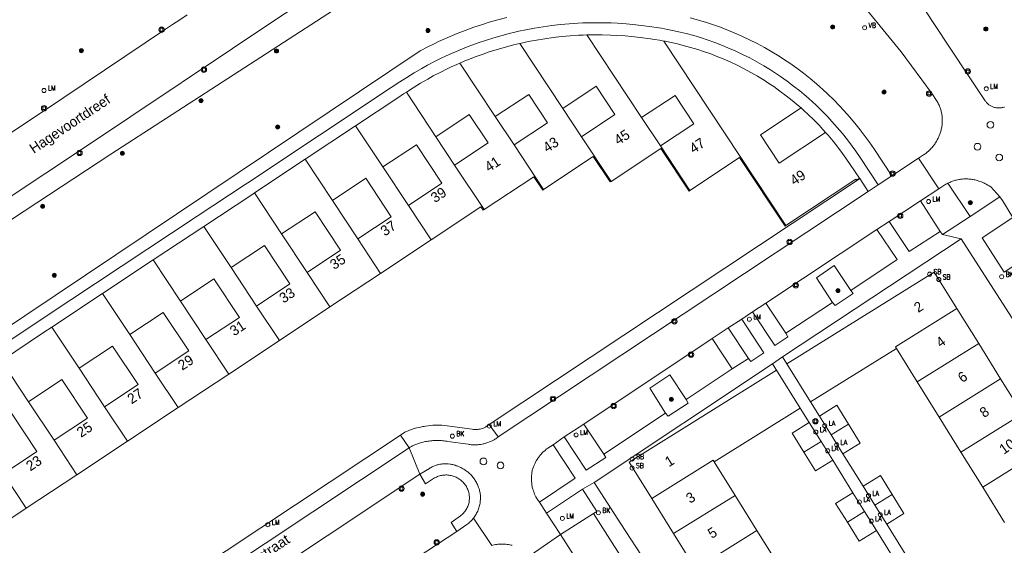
# Model space of a CAD drawing. Header units: metres. Extents: x 138165 to 154469, y 480134 to 494189.
# Tile 630 of 656: x 146965 to 147086, y 487178 to 487243. Entities that reach past the tile are written whole.
import ezdxf

# ---------------------------------------------------------------- set-up
doc = ezdxf.new("R2010")
doc.units = ezdxf.units.M
doc.header["$LTSCALE"] = 0.001
doc.header["$MEASUREMENT"] = 0
for name, color, linetype, lineweight in [('Level 5', 7, 'Continuous', 0), ('TOP-L-topo objecten punt', 7, 'Continuous', 0), ('TOP-L-topo objecten vlak', 7, 'Continuous', 0), ('TOP-T-topo huisnummering naamgeving', 7, 'Continuous', 0)]:
    doc.layers.add(name, color=color, linetype=linetype, lineweight=lineweight)
doc.styles.add('Style-Arial', font='arial.ttf')
doc.styles.add('Style-INTL_ISO', font='INTL_ISO.shx')
doc.styles.add('Style-STANDARD', font='STANDARD.shx')

# ---------------------------------------------------------------- blocks, each defined once
blk = doc.blocks.new('24')
at = {"layer": 'TOP-L-topo objecten punt', "color": 7, "linetype": 'Continuous', "lineweight": 0}
for radius in [0.025, 0.0182, 0.0115, 0.005]:
    blk.add_circle((0, 0), radius, dxfattribs=at)
blk = doc.blocks.new('40')
at = {"layer": 'TOP-L-topo objecten punt', "color": 7, "linetype": 'Continuous', "lineweight": 0}
blk.add_circle((0, 0), 0.025, dxfattribs=at)
at = {"layer": 'TOP-L-topo objecten punt', "color": 7, "linetype": 'Continuous', "lineweight": 0, "style": 'Style-STANDARD'}
blk.add_text('LA', height=0.06, dxfattribs=at).set_placement((0.048, 0))
blk = doc.blocks.new('39')
at = {"layer": 'TOP-L-topo objecten punt', "color": 7, "linetype": 'Continuous', "lineweight": 0}
for p, q in [((0.0175, 0.0175), (-0.0175, 0.0175)), ((-0.0175, 0.0175), (-0.0175, -0.0175)), ((0.0175, 0.0175), (0.0175, -0.0175)), ((0.0175, -0.0175), (-0.0175, -0.0175))]:
    blk.add_line(p, q, dxfattribs=at)
blk.add_circle((0, 0), 0.0332, dxfattribs=at)
blk = doc.blocks.new('*U13')
at = {"layer": 'Level 5', "color": 7, "linetype": 'Continuous', "lineweight": 0}
blk.add_circle((0, 0), 0.0415, dxfattribs=at)
blk = doc.blocks.new('150')
at = {"layer": 'Level 5', "color": 7, "linetype": 'Continuous', "lineweight": 0}
blk.add_blockref('*U13', (0, 0), dxfattribs=at)
blk = doc.blocks.new('72')
at = {"layer": 'TOP-L-topo objecten punt', "color": 7, "linetype": 'Continuous', "lineweight": 0}
blk.add_circle((0, 0), 0.025, dxfattribs=at)
at = {"layer": 'TOP-L-topo objecten punt', "color": 7, "linetype": 'Continuous', "lineweight": 0, "style": 'Style-STANDARD'}
blk.add_text('BK', height=0.06, dxfattribs=at).set_placement((0.0483, 0))
blk = doc.blocks.new('16')
at = {"layer": 'TOP-L-topo objecten punt', "color": 7, "linetype": 'Continuous', "lineweight": 0}
blk.add_circle((0, 0), 0.025, dxfattribs=at)
at = {"layer": 'TOP-L-topo objecten punt', "color": 7, "linetype": 'Continuous', "lineweight": 0, "style": 'Style-STANDARD'}
blk.add_text('LM', height=0.06, dxfattribs=at).set_placement((0.0483, 0))
blk = doc.blocks.new('175')
at = {"layer": 'TOP-L-topo objecten punt', "color": 7, "linetype": 'Continuous', "lineweight": 0}
blk.add_circle((0, 0), 0.025, dxfattribs=at)
at = {"layer": 'TOP-L-topo objecten punt', "color": 7, "linetype": 'Continuous', "lineweight": 0, "style": 'Style-STANDARD'}
blk.add_text('SB', height=0.06, dxfattribs=at).set_placement((0.0483, 0))
blk = doc.blocks.new('14')
at = {"layer": 'TOP-L-topo objecten punt', "color": 7, "linetype": 'Continuous', "lineweight": 0}
blk.add_circle((0, 0), 0.025, dxfattribs=at)
at = {"layer": 'TOP-L-topo objecten punt', "color": 7, "linetype": 'Continuous', "lineweight": 0, "style": 'Style-STANDARD'}
blk.add_text('VB', height=0.06, dxfattribs=at).set_placement((0.0483, 0))

msp = doc.modelspace()

# ---------------------------------------------------------------- linework, layer by layer
at = {"layer": 'TOP-L-topo objecten vlak', "flags": 128}
for points in [[(147016.63, 487255.15), (147000.79, 487245.42), (146997.24, 487243.19), (146972.24, 487226.49), (146959.36, 487217.94), (146944.46, 487208.1), (146930.97, 487199.28), (146919.35, 487191.76), (146901.33, 487180.36), (146888.5, 487172.27), (146881.4, 487167.83), (146870.95, 487161.31), (146870.98, 487161.25)], [(146928.46, 487194.75), (146975.99, 487225.96), (147017.25, 487252.69)], [(147086.36, 487231.8), (147086.28, 487231.77), (147086.18, 487231.74), (147086.08, 487231.72), (147086, 487231.7), (147085.91, 487231.69), (147085.81, 487231.68), (147085.71, 487231.68), (147085.61, 487231.68), (147085.52, 487231.68), (147085.42, 487231.69), (147085.33, 487231.71), (147085.23, 487231.72), (147085.13, 487231.75), (147085.04, 487231.77), (147084.95, 487231.81), (147084.85, 487231.85), (147084.76, 487231.89), (147084.68, 487231.93), (147084.61, 487231.97), (147084.52, 487232.03), (147084.45, 487232.08), (147084.37, 487232.15), (147084.3, 487232.2), (147084.23, 487232.28), (147084.16, 487232.35), (147084.1, 487232.42), (147084.04, 487232.5), (147083.98, 487232.57), (147081.83, 487235.76), (147077.65, 487242.09), (147072.77, 487249.61)], [(147067.48, 487246.15), (147073.61, 487238.61), (147077.44, 487233.42), (147077.99, 487232.62), (147078.06, 487232.5), (147078.12, 487232.4), (147078.18, 487232.28), (147078.24, 487232.16), (147078.3, 487232.03), (147078.34, 487231.92), (147078.39, 487231.8), (147078.43, 487231.69), (147078.47, 487231.56), (147078.51, 487231.45), (147078.54, 487231.33), (147078.57, 487231.2), (147078.6, 487231.09), (147078.62, 487230.95), (147078.64, 487230.84), (147078.66, 487230.7), (147078.67, 487230.58), (147078.68, 487230.45), (147078.69, 487230.33), (147078.69, 487230.19), (147078.69, 487230.06), (147078.69, 487229.94), (147078.67, 487229.69), (147078.66, 487229.55), (147078.64, 487229.43), (147078.62, 487229.3), (147078.6, 487229.18), (147078.57, 487229.07), (147078.54, 487228.94), (147078.5, 487228.81), (147078.43, 487228.57), (147078.39, 487228.46), (147078.36, 487228.36), (147078.32, 487228.25), (147078.27, 487228.14), (147078.18, 487227.94), (147078.08, 487227.74), (147077.96, 487227.53), (147077.83, 487227.33), (147077.76, 487227.23), (147077.7, 487227.14), (147077.63, 487227.05), (147077.57, 487226.97), (147077.42, 487226.78), (147077.33, 487226.7), (147077.25, 487226.61), (147077.17, 487226.52), (147077.01, 487226.37), (147076.84, 487226.23), (147076.74, 487226.15), (147076.65, 487226.08), (147076.57, 487226.02), (147076.47, 487225.95), (147076.37, 487225.88), (147075.75, 487225.49)], [(146985.41, 487243.16), (146984.52, 487242.57), (146983.63, 487241.98), (146982.74, 487241.4), (146967.67, 487231.28), (146955.63, 487223.29)], [(147024.9, 487242.85), (147023.81, 487242.57), (147022.72, 487242.26), (147021.64, 487241.92), (147020.82, 487241.64), (147019.78, 487241.26), (147018.78, 487240.87), (147017.92, 487240.51), (147017.32, 487240.26), (147016.49, 487239.88), (147015.92, 487239.6), (147015.17, 487239.23), (147014.22, 487238.73), (146916.52, 487173.33)], [(146924.14, 487176.89), (146966.87, 487205.2), (146967.9, 487205.89), (146986.66, 487218.31), (146992.58, 487222.24), (146992.91, 487222.45), (147010.63, 487234.2), (147011.68, 487234.89), (147012.55, 487235.45), (147013.47, 487236.02), (147014.41, 487236.56), (147015.12, 487236.95), (147016.07, 487237.45), (147016.8, 487237.81), (147017.34, 487238.06), (147018.14, 487238.43), (147018.7, 487238.67), (147019.53, 487239.02), (147020.48, 487239.39), (147021.49, 487239.75), (147022.26, 487240.02), (147023.3, 487240.34), (147024.34, 487240.64), (147025.38, 487240.91), (147025.75, 487241), (147026.38, 487241.15), (147027.25, 487241.34), (147028.32, 487241.54), (147029.38, 487241.71), (147030.45, 487241.86), (147031.53, 487241.99), (147032.6, 487242.08), (147033.68, 487242.15), (147034.28, 487242.18), (147035.15, 487242.21), (147035.62, 487242.21), (147036.7, 487242.21), (147037.78, 487242.18), (147038.59, 487242.14), (147039.67, 487242.06), (147040.48, 487241.99), (147041.55, 487241.87), (147042.84, 487241.69), (147043.35, 487241.62), (147044.01, 487241.52), (147044.76, 487241.38), (147045.37, 487241.26), (147046.33, 487241.05), (147047.06, 487240.87), (147048.01, 487240.61), (147048.96, 487240.32), (147049.67, 487240.09), (147050.6, 487239.76), (147051.53, 487239.41), (147052.22, 487239.12), (147053.12, 487238.72), (147054.02, 487238.3), (147054.91, 487237.85), (147055.78, 487237.38), (147056.64, 487236.89), (147057.48, 487236.38), (147058.11, 487235.97), (147058.73, 487235.56), (147059.54, 487234.98), (147060.33, 487234.39), (147061.11, 487233.78), (147061.87, 487233.14), (147062.25, 487232.8), (147062.61, 487232.49), (147063.16, 487231.98), (147063.87, 487231.29), (147064.56, 487230.58), (147065.07, 487230.03), (147065.73, 487229.29), (147066.36, 487228.54), (147066.98, 487227.76), (147067.58, 487226.97), (147068.01, 487226.36), (147068.56, 487225.56), (147070.78, 487222.21)], [(147072.45, 487223.31), (147070.22, 487226.67), (147069.65, 487227.51), (147069.19, 487228.16), (147068.56, 487228.99), (147067.91, 487229.8), (147067.24, 487230.6), (147066.55, 487231.38), (147066.01, 487231.96), (147065.28, 487232.7), (147064.53, 487233.43), (147063.95, 487233.97), (147063.57, 487234.3), (147063.17, 487234.66), (147062.37, 487235.33), (147061.55, 487235.98), (147060.71, 487236.6), (147059.86, 487237.2), (147059.21, 487237.64), (147058.55, 487238.07), (147057.66, 487238.61), (147056.75, 487239.13), (147055.83, 487239.63), (147054.9, 487240.1), (147053.95, 487240.54), (147053, 487240.96), (147052.27, 487241.26), (147051.3, 487241.64), (147050.31, 487241.98), (147049.56, 487242.23), (147048.57, 487242.53), (147047.56, 487242.8)], [(147034.81, 487240.7), (147034.33, 487240.68), (147033.76, 487240.66), (147032.72, 487240.59), (147031.68, 487240.49), (147030.64, 487240.38), (147029.61, 487240.23), (147028.58, 487240.06), (147027.55, 487239.87), (147026.71, 487239.68), (147026.51, 487239.64)], [(147044.3, 487239.94), (147043.76, 487240.04), (147043.13, 487240.14), (147042.64, 487240.2), (147041.36, 487240.38), (147040.32, 487240.5), (147039.54, 487240.57), (147038.5, 487240.64), (147037.72, 487240.68), (147036.68, 487240.71), (147035.63, 487240.71), (147035.18, 487240.71), (147034.81, 487240.7)], [(147041.56, 487230.5), (147034.81, 487240.7)], [(147026.51, 487239.64), (147026.09, 487239.54), (147025.75, 487239.46), (147024.74, 487239.2), (147023.73, 487238.91), (147022.73, 487238.59), (147021.98, 487238.34), (147021.01, 487237.99), (147020.09, 487237.62), (147019.95, 487237.57), (147019.29, 487237.29), (147019.12, 487237.22)], [(147026.51, 487239.64), (147031.82, 487231.62)], [(147044.3, 487239.94), (147059.38, 487217.18)], [(147061.26, 487231.68), (147060.89, 487232), (147060.16, 487232.61), (147059.42, 487233.2), (147058.65, 487233.77), (147057.88, 487234.32), (147057.29, 487234.72), (147056.69, 487235.1), (147055.87, 487235.6), (147055.05, 487236.07), (147054.21, 487236.52), (147053.36, 487236.95), (147052.5, 487237.36), (147051.63, 487237.74), (147050.97, 487238.01), (147050.09, 487238.35), (147049.19, 487238.67), (147048.51, 487238.89), (147047.6, 487239.16), (147046.68, 487239.41), (147045.99, 487239.59), (147045.06, 487239.79), (147044.48, 487239.91), (147044.3, 487239.94)], [(147019.12, 487237.22), (147018.74, 487237.06), (147017.97, 487236.7), (147017.45, 487236.46), (147016.75, 487236.11), (147015.83, 487235.63), (147015.15, 487235.25), (147014.24, 487234.73), (147013.35, 487234.18), (147012.5, 487233.63)], [(147023.48, 487230.62), (147019.12, 487237.22)], [(147012.5, 487233.63), (147012.16, 487233.41), (147011.46, 487232.95), (147006.24, 487229.49)], [(147016.14, 487228.13), (147012.5, 487233.63)], [(147023.48, 487230.62), (147027.61, 487233.36), (147029.93, 487229.86), (147025.8, 487227.12)], [(147031.82, 487231.62), (147035.95, 487234.36), (147038.27, 487230.86), (147034.14, 487228.12)], [(147041.56, 487230.5), (147045.69, 487233.24), (147048.01, 487229.74), (147043.88, 487227)], [(147016.14, 487228.13), (147020.27, 487230.87), (147022.59, 487227.36), (147018.46, 487224.63)], [(147034.14, 487228.12), (147031.82, 487231.62)], [(147064.29, 487228.65), (147058.55, 487224.85), (147056.23, 487228.35), (147061.26, 487231.68)], [(147064.29, 487228.65), (147063.96, 487229.02), (147063.47, 487229.55), (147062.81, 487230.23), (147062.13, 487230.89), (147061.6, 487231.37), (147061.26, 487231.68)], [(147025.8, 487227.12), (147023.48, 487230.62)], [(147043.88, 487227), (147041.56, 487230.5)], [(147006.24, 487229.49), (146999.99, 487225.35)], [(147009.61, 487224.41), (147006.24, 487229.49)], [(147068.45, 487223.01), (147067.32, 487224.72), (147066.78, 487225.5), (147066.37, 487226.08), (147065.8, 487226.84), (147065.2, 487227.59), (147064.59, 487228.31), (147064.29, 487228.65)], [(147009.61, 487224.41), (147013.74, 487227.15), (147016.89, 487222.4), (147012.76, 487219.66)], [(147018.46, 487224.63), (147016.14, 487228.13)], [(147034.14, 487228.12), (147037.79, 487222.62)], [(147029.45, 487221.62), (147025.8, 487227.12)], [(147037.79, 487222.62), (147043.93, 487226.69), (147047.42, 487221.43), (147047.52, 487221.5)], [(147047.52, 487221.5), (147043.88, 487227)], [(146999.99, 487225.35), (146993.74, 487221.2)], [(146999.99, 487225.35), (147003.36, 487220.27)], [(147029.45, 487221.62), (147035.59, 487225.69), (147037.68, 487222.55), (147037.79, 487222.62)], [(147047.52, 487221.5), (147053.66, 487225.57), (147059.27, 487217.11), (147059.38, 487217.18)], [(147075.75, 487225.49), (147072.45, 487223.31)], [(147078.26, 487221.69), (147075.75, 487225.49)], [(147012.76, 487219.66), (147009.61, 487224.41)], [(147022.11, 487219.13), (147018.46, 487224.63)], [(147003.36, 487220.27), (147007.48, 487223.01), (147010.63, 487218.26), (147006.5, 487215.52)], [(147022.11, 487219.13), (147028.25, 487223.2), (147029.34, 487221.55), (147029.45, 487221.62)], [(147068.49, 487222.95), (147022.71, 487192.6)], [(147059.38, 487217.18), (147068.01, 487222.9), (147068.09, 487222.78), (147068.45, 487223.01)], [(147068.49, 487222.95), (147068.45, 487223.01)], [(147069.55, 487221.39), (147068.51, 487222.96), (147068.49, 487222.95)], [(147072.45, 487223.31), (147070.78, 487222.21)], [(147078.26, 487221.69), (147079.15, 487222.27), (147079.25, 487222.32), (147079.4, 487222.4)], [(147079.4, 487222.4), (147079.5, 487222.45), (147079.61, 487222.5), (147079.74, 487222.56), (147079.85, 487222.6), (147079.96, 487222.64), (147080.09, 487222.68), (147080.22, 487222.73), (147080.34, 487222.76), (147080.45, 487222.79), (147080.59, 487222.82), (147080.72, 487222.85), (147080.84, 487222.87), (147080.96, 487222.88), (147081.09, 487222.9), (147081.21, 487222.91), (147081.35, 487222.92), (147081.47, 487222.93), (147081.61, 487222.93), (147081.73, 487222.93), (147081.86, 487222.92), (147081.98, 487222.91), (147082.12, 487222.9), (147082.26, 487222.89), (147082.38, 487222.87), (147082.51, 487222.84), (147082.63, 487222.82), (147082.75, 487222.8), (147082.88, 487222.76), (147083.01, 487222.72), (147083.34, 487222.62), (147083.53, 487222.55), (147083.72, 487222.47), (147083.82, 487222.43), (147083.93, 487222.37), (147084.13, 487222.27), (147084.31, 487222.16), (147084.49, 487222.06), (147084.67, 487221.93), (147085.82, 487220.73)], [(147079.4, 487222.4), (147082.14, 487218.3)], [(146993.74, 487221.2), (146993.4, 487220.98), (146987.49, 487217.06)], [(146997.1, 487216.13), (146993.74, 487221.2)], [(147069.55, 487221.39), (147023.86, 487191.07)], [(147070.78, 487222.21), (147069.55, 487221.39)], [(147076.02, 487220.22), (147078.26, 487221.69)], [(147006.5, 487215.52), (147003.36, 487220.27)], [(147072.13, 487217.65), (147076.02, 487220.22)], [(147078.44, 487216.45), (147076.02, 487220.22)], [(147085.82, 487220.73), (147082.14, 487218.3)], [(147087.42, 487218.15), (147086.12, 487220.24), (147085.82, 487220.73)], [(146997.1, 487216.13), (147001.23, 487218.86), (147004.38, 487214.11), (147000.25, 487211.38)], [(147015.57, 487215.41), (147012.76, 487219.66)], [(147015.57, 487215.41), (147021.72, 487219.48), (147022, 487219.05), (147022.11, 487219.13)], [(147070.63, 487216.69), (147072.13, 487217.65)], [(147078.44, 487216.45), (147074.62, 487213.97), (147072.13, 487217.65)], [(147082.14, 487218.3), (147078.74, 487216.06)], [(147090.14, 487213.93), (147086.35, 487211.43), (147083.64, 487215.67), (147087.42, 487218.15)], [(146987.49, 487217.06), (146981.23, 487212.92)], [(146987.49, 487217.06), (146990.85, 487211.99)], [(147056.9, 487207.6), (147070.63, 487216.69)], [(147070.63, 487216.69), (147073.12, 487212.96), (147067.41, 487209.17)], [(147078.74, 487216.06), (147078.44, 487216.45)], [(147000.25, 487211.38), (146997.1, 487216.13)], [(147006.5, 487215.52), (147009.32, 487211.27)], [(147009.32, 487211.27), (147015.57, 487215.41)], [(147058.96, 487200.95), (147081.04, 487215.53)], [(147078.74, 487216.06), (147081.04, 487215.53)], [(147081.04, 487215.53), (147090.21, 487201.25), (147098.27, 487188.59), (147099.6, 487186.49), (147100.92, 487184.38), (147102.24, 487182.27), (147103.82, 487179.73), (147105.4, 487177.16), (147106.97, 487174.59), (147108.37, 487172.31), (147109.76, 487170.02), (147111.32, 487167.44), (147112.87, 487164.86), (147114.42, 487162.27), (147116.92, 487158.12), (147119.41, 487153.97), (147121.9, 487149.82), (147124.24, 487145.91)], [(146990.85, 487211.99), (146994.98, 487214.72), (146998.13, 487209.97), (146994, 487207.23)], [(146981.23, 487212.92), (146974.98, 487208.78)], [(146981.23, 487212.92), (146984.6, 487207.84)], [(146994, 487207.23), (146990.85, 487211.99)], [(147003.07, 487207.12), (147000.25, 487211.38)], [(147080.51, 487206.92), (147077.71, 487211.42), (147059.49, 487200.1)], [(147065.14, 487207.66), (147063.15, 487210.71), (147065.36, 487212.22), (147067.41, 487209.17)], [(146984.6, 487207.84), (146988.73, 487210.58), (146991.88, 487205.83), (146987.75, 487203.09)], [(147003.07, 487207.12), (147009.32, 487211.27)], [(147067.41, 487209.17), (147067.67, 487208.79), (147065.45, 487207.29), (147065.14, 487207.66)], [(146974.98, 487208.78), (146968.73, 487204.64)], [(146978.35, 487203.7), (146974.98, 487208.78)], [(146987.75, 487203.09), (146984.6, 487207.84)], [(146994, 487207.23), (146996.82, 487202.98)], [(146996.82, 487202.98), (147003.07, 487207.12)], [(147053.93, 487205.6), (147055.25, 487206.51)], [(147055.25, 487206.51), (147056.9, 487207.6)], [(147059.38, 487203.88), (147059.61, 487203.44), (147058.01, 487202.37), (147055.25, 487206.51)], [(147056.9, 487207.6), (147059.38, 487203.88)], [(147065.14, 487207.66), (147059.38, 487203.88)], [(147073.02, 487202.01), (147072.91, 487202.19), (147080.51, 487206.92)], [(147083.2, 487202.59), (147080.51, 487206.92)], [(146978.35, 487203.7), (146982.48, 487206.44), (146985.62, 487201.69), (146981.49, 487198.95)], [(147052.26, 487204.53), (147053.93, 487205.6)], [(147053.93, 487205.6), (147056.66, 487201.47), (147055.03, 487200.39), (147054.77, 487200.77)], [(146968.73, 487204.64), (146967.7, 487203.95), (146962.48, 487200.49)], [(146968.73, 487204.64), (146972.09, 487199.56)], [(147050.28, 487203.24), (147052.26, 487204.53)], [(147054.77, 487200.77), (147052.26, 487204.53)], [(146981.49, 487198.95), (146978.35, 487203.7)], [(146987.75, 487203.09), (146990.56, 487198.84)], [(146990.56, 487198.84), (146996.82, 487202.98)], [(147034.42, 487192.67), (147050.28, 487203.24)], [(147050.28, 487203.24), (147052.73, 487199.48)], [(146972.09, 487199.56), (146976.22, 487202.29), (146979.37, 487197.54), (146975.24, 487194.81)], [(147062.41, 487195.41), (147073.02, 487202.01)], [(147073.02, 487202.01), (147075.61, 487197.86)], [(147075.61, 487197.86), (147083.2, 487202.59)], [(147085.9, 487198.25), (147083.2, 487202.59)], [(146962.48, 487200.49), (146965.84, 487195.42)], [(147052.73, 487199.48), (147054.77, 487200.77)], [(147057.71, 487200.12), (147058.96, 487200.95)], [(147059.49, 487200.1), (147058.96, 487200.95)], [(146975.24, 487194.81), (146972.09, 487199.56)], [(147035.71, 487185.47), (147057.71, 487200.12)], [(147058.22, 487199.3), (147040.01, 487187.97), (147042.81, 487183.47)], [(147052.73, 487199.48), (147047.05, 487195.68)], [(147057.71, 487200.12), (147058.22, 487199.3)], [(147058.22, 487199.3), (147061.14, 487194.62)], [(147062.41, 487195.41), (147059.49, 487200.1)], [(146965.84, 487195.42), (146969.97, 487198.15), (146973.12, 487193.4), (146968.99, 487190.66)], [(146984.31, 487194.7), (146981.49, 487198.95)], [(146984.31, 487194.7), (146990.56, 487198.84)], [(147044.52, 487194.02), (147042.57, 487197.09), (147045.06, 487198.75), (147047.05, 487195.68)], [(147085.9, 487198.25), (147078.3, 487193.53)], [(147088.59, 487193.92), (147085.9, 487198.25)], [(147075.61, 487197.86), (147078.3, 487193.53)], [(147047.05, 487195.68), (147047.31, 487195.26), (147044.83, 487193.62), (147044.52, 487194.02)], [(146968.99, 487190.66), (146965.84, 487195.42)], [(146975.24, 487194.81), (146978.06, 487190.56)], [(146978.06, 487190.56), (146984.31, 487194.7)], [(147050.52, 487188.02), (147061.14, 487194.62)], [(147061.14, 487194.62), (147062.27, 487192.87)], [(147063.53, 487193.66), (147062.41, 487195.41)], [(147067.11, 487192.64), (147065.65, 487194.98), (147063.53, 487193.66)], [(146959.59, 487191.27), (146963.72, 487194.01), (146966.87, 487189.26), (146962.74, 487186.52)], [(147044.52, 487194.02), (147036.88, 487188.94)], [(147064.98, 487191.32), (147063.53, 487193.66)], [(147078.3, 487193.53), (147080.99, 487189.2)], [(147080.99, 487189.2), (147088.59, 487193.92)], [(147022.71, 487192.6), (147022.61, 487192.52), (147022.49, 487192.44), (147022.38, 487192.36), (147022.26, 487192.29), (147022.13, 487192.22), (147022.01, 487192.17), (147021.88, 487192.12), (147021.75, 487192.08), (147021.61, 487192.05), (147021.47, 487192.02), (147021.33, 487192), (147021.19, 487191.99), (147021.05, 487191.99), (147020.91, 487191.99), (147020.78, 487192.01), (147020.64, 487192.03), (147017.2, 487192.49), (147016.9, 487192.51), (147016.76, 487192.52), (147016.58, 487192.52), (147016.27, 487192.52), (147016.13, 487192.52), (147015.96, 487192.51), (147015.79, 487192.51), (147015.47, 487192.48), (147015.19, 487192.45), (147014.85, 487192.41), (147014.71, 487192.38), (147014.54, 487192.35), (147014.4, 487192.33), (147014.26, 487192.3), (147014.09, 487192.26), (147013.79, 487192.18), (147013.62, 487192.14), (147013.48, 487192.1), (147013.35, 487192.06), (147013.18, 487192), (147013.05, 487191.96), (147012.89, 487191.9), (147012.73, 487191.84), (147012.59, 487191.79), (147012.46, 487191.73), (147012.3, 487191.66), (147011.76, 487191.31)], [(147022.71, 487192.6), (147023.86, 487191.07)], [(147032, 487191.08), (147034.42, 487192.67)], [(147034.42, 487192.67), (147036.88, 487188.94)], [(147062.27, 487192.87), (147060.14, 487191.55), (147061.6, 487189.21)], [(147062.27, 487192.87), (147063.72, 487190.53)], [(147064.98, 487191.32), (147067.11, 487192.64)], [(147066.43, 487188.99), (147068.56, 487190.31), (147067.11, 487192.64)], [(147011.76, 487191.31), (146964.32, 487159.8)], [(146968.99, 487190.66), (146971.81, 487186.41)], [(147012.85, 487189.75), (147011.76, 487191.31)], [(147023.86, 487191.07), (147023.75, 487190.99), (147023.65, 487190.92), (147023.55, 487190.86), (147023.45, 487190.79), (147023.35, 487190.73), (147023.25, 487190.68), (147023.02, 487190.56), (147022.91, 487190.51), (147022.78, 487190.46), (147022.56, 487190.38), (147022.45, 487190.34), (147022.33, 487190.3), (147022.22, 487190.27), (147022.09, 487190.24), (147021.97, 487190.21), (147021.86, 487190.19), (147021.72, 487190.16), (147021.6, 487190.15), (147021.46, 487190.13), (147021.35, 487190.12), (147021.23, 487190.11), (147021.11, 487190.11), (147020.99, 487190.1), (147020.75, 487190.11), (147020.62, 487190.12), (147020.5, 487190.12), (147020.36, 487190.14), (147020.24, 487190.16), (147020.12, 487190.18), (147017.63, 487190.51), (147017.49, 487190.54), (147017.32, 487190.57), (147017.16, 487190.59), (147017.02, 487190.6), (147016.85, 487190.62), (147016.71, 487190.63), (147016.56, 487190.64), (147016.4, 487190.64), (147016.23, 487190.64), (147016.09, 487190.64), (147015.95, 487190.63), (147015.78, 487190.62), (147015.64, 487190.61), (147015.47, 487190.59), (147015.31, 487190.57), (147015.17, 487190.55), (147015, 487190.52), (147014.86, 487190.5), (147014.7, 487190.46), (147014.56, 487190.43), (147014.26, 487190.35), (147014.11, 487190.3), (147013.97, 487190.25), (147013.81, 487190.19), (147013.68, 487190.14), (147013.55, 487190.09), (147013.4, 487190.02), (147013.27, 487189.96), (147013.12, 487189.89), (147012.99, 487189.83), (147012.85, 487189.75)], [(147030.62, 487190.1), (147032, 487191.08)], [(147036.88, 487188.94), (147037.15, 487188.54), (147034.71, 487186.96), (147032, 487191.08)], [(147066.43, 487188.99), (147064.98, 487191.32)], [(147012.85, 487189.75), (146965.39, 487158.22)], [(146971.81, 487186.41), (146978.06, 487190.56)], [(147012.85, 487189.75), (147014.17, 487186.47)], [(147028.93, 487183.02), (147028.85, 487183.13), (147028.77, 487183.24), (147028.69, 487183.36), (147028.63, 487183.46), (147028.56, 487183.58), (147028.51, 487183.68), (147028.45, 487183.78), (147028.39, 487183.91), (147028.34, 487184.03), (147028.29, 487184.16), (147028.24, 487184.29), (147028.2, 487184.4), (147028.16, 487184.53), (147028.12, 487184.65), (147028.09, 487184.76), (147028.06, 487184.89), (147028.04, 487185.01), (147028.01, 487185.14), (147027.99, 487185.28), (147027.98, 487185.42), (147027.96, 487185.53), (147027.95, 487185.67), (147027.95, 487185.81), (147027.95, 487185.92), (147027.95, 487186.06), (147027.96, 487186.2), (147027.96, 487186.34), (147027.98, 487186.45), (147027.99, 487186.59), (147028.01, 487186.71), (147028.04, 487186.84), (147028.06, 487186.97), (147028.09, 487187.07), (147028.13, 487187.18), (147028.19, 487187.37), (147028.23, 487187.47), (147028.27, 487187.58), (147028.36, 487187.76), (147028.4, 487187.85), (147028.46, 487187.96), (147028.55, 487188.13), (147028.66, 487188.3), (147028.73, 487188.41), (147028.78, 487188.49), (147028.85, 487188.59), (147028.91, 487188.67), (147029.04, 487188.82), (147029.17, 487188.97), (147029.25, 487189.06), (147029.32, 487189.14), (147029.41, 487189.22), (147029.48, 487189.29), (147029.63, 487189.42), (147029.78, 487189.55), (147029.86, 487189.61), (147029.96, 487189.68), (147030.62, 487190.1)], [(147030.62, 487190.1), (147033.36, 487185.97), (147028.93, 487183.02)], [(147063.72, 487190.53), (147061.6, 487189.21)], [(147063.72, 487190.53), (147065.17, 487188.2)], [(147091.29, 487189.59), (147083.69, 487184.87)], [(147061.6, 487189.21), (147063.05, 487186.88), (147065.17, 487188.2)], [(147068.93, 487184.99), (147066.43, 487188.99)], [(147080.99, 487189.2), (147083.69, 487184.87)], [(147014.17, 487186.47), (147015.35, 487187.2), (147015.45, 487187.26), (147015.56, 487187.32), (147015.67, 487187.38), (147015.76, 487187.42), (147015.88, 487187.47), (147015.97, 487187.51), (147016.09, 487187.55), (147016.19, 487187.59), (147016.29, 487187.62), (147016.41, 487187.65), (147016.51, 487187.67), (147016.63, 487187.7), (147016.73, 487187.72), (147016.85, 487187.73), (147016.96, 487187.75), (147017.08, 487187.76), (147017.18, 487187.76), (147017.31, 487187.77), (147017.43, 487187.77), (147017.55, 487187.76), (147017.67, 487187.75), (147017.9, 487187.73), (147018, 487187.71), (147018.12, 487187.69), (147018.23, 487187.67), (147018.35, 487187.64), (147018.45, 487187.61), (147018.55, 487187.58), (147018.66, 487187.53), (147018.76, 487187.5), (147019.01, 487187.4), (147019.13, 487187.35), (147019.24, 487187.29), (147019.36, 487187.23), (147019.49, 487187.16), (147019.6, 487187.09), (147019.71, 487187.02), (147019.82, 487186.95), (147019.93, 487186.87), (147020.03, 487186.79), (147020.13, 487186.71), (147020.24, 487186.61), (147020.35, 487186.51), (147020.45, 487186.42), (147020.54, 487186.33), (147020.62, 487186.23), (147020.71, 487186.13), (147020.8, 487186.01), (147020.88, 487185.91), (147020.95, 487185.8), (147021.02, 487185.69), (147021.09, 487185.58), (147021.16, 487185.45), (147021.22, 487185.33), (147021.28, 487185.21), (147021.33, 487185.09), (147021.38, 487184.97), (147021.43, 487184.83), (147021.48, 487184.69), (147021.52, 487184.57), (147021.55, 487184.44), (147021.58, 487184.31), (147021.6, 487184.18), (147021.62, 487184.04), (147021.64, 487183.9), (147021.64, 487183.75), (147021.65, 487183.61), (147021.65, 487183.46), (147021.64, 487183.32), (147021.63, 487183.18), (147021.62, 487183.03), (147021.6, 487182.89), (147021.57, 487182.75), (147021.54, 487182.61), (147021.5, 487182.47), (147021.46, 487182.33), (147021.42, 487182.19), (147021.36, 487182.06), (147021.31, 487181.93), (147021.25, 487181.79), (147021.18, 487181.67), (147021.11, 487181.54), (147021.04, 487181.42), (147020.96, 487181.3), (147020.88, 487181.18), (147020.79, 487181.06)], [(147050.52, 487188.02), (147050.41, 487188.19), (147042.81, 487183.47)], [(147053.1, 487183.86), (147050.52, 487188.02)], [(147065.17, 487188.2), (147067.65, 487184.19)], [(146965.55, 487182.27), (146962.74, 487186.52)], [(146965.55, 487182.27), (146971.81, 487186.41)], [(146968.38, 487156.02), (147014.17, 487186.47)], [(147014.17, 487186.47), (147014.88, 487185.29), (147015.98, 487186.01), (147016.1, 487186.07), (147016.21, 487186.12), (147016.34, 487186.18), (147016.47, 487186.22), (147016.6, 487186.27), (147016.72, 487186.3), (147016.85, 487186.33), (147016.97, 487186.35), (147017.11, 487186.36), (147017.25, 487186.37), (147017.38, 487186.38), (147017.51, 487186.38), (147017.64, 487186.37), (147017.77, 487186.35), (147017.9, 487186.33), (147018.02, 487186.31), (147018.14, 487186.28), (147018.27, 487186.24), (147018.4, 487186.2), (147018.53, 487186.15), (147018.64, 487186.1), (147018.77, 487186.04), (147018.87, 487185.98), (147018.99, 487185.91), (147019.1, 487185.83), (147019.21, 487185.75), (147019.32, 487185.66), (147019.41, 487185.58), (147019.5, 487185.49), (147019.59, 487185.39), (147019.68, 487185.28), (147019.76, 487185.18), (147019.84, 487185.07), (147019.91, 487184.96), (147019.97, 487184.84), (147020.03, 487184.72), (147020.09, 487184.6), (147020.14, 487184.46), (147020.18, 487184.33), (147020.22, 487184.2), (147020.24, 487184.07), (147020.27, 487183.94), (147020.28, 487183.81), (147020.29, 487183.68), (147020.3, 487183.54), (147020.29, 487183.41), (147020.28, 487183.26), (147020.26, 487183.13), (147020.24, 487183), (147020.21, 487182.87), (147020.17, 487182.74), (147020.13, 487182.6), (147020.08, 487182.48), (147020.02, 487182.35), (147019.96, 487182.24), (147019.9, 487182.12), (147019.82, 487182.01), (147019.75, 487181.9), (147019.66, 487181.79), (147019.57, 487181.68), (147019.47, 487181.59), (147019.38, 487181.5), (147019.27, 487181.41), (147019.17, 487181.33), (147018.03, 487180.52), (147018.73, 487179.39)], [(147072.5, 487183.97), (147071.05, 487186.31), (147068.93, 487184.99)], [(147029.82, 487181.68), (147034.24, 487184.64)], [(147034.24, 487184.64), (147035.71, 487185.47)], [(147034.24, 487184.64), (147036.03, 487181.88), (147035.61, 487181.61)], [(147077.56, 487118.33), (147074.73, 487123.05), (147071.89, 487127.77), (147069.05, 487132.48), (147065.9, 487137.7), (147064.57, 487139.91), (147063.23, 487142.12), (147061.88, 487144.32), (147060.67, 487146.3), (147059.31, 487148.49), (147057.94, 487150.68), (147056.57, 487152.87), (147055.26, 487154.94), (147052.6, 487159.12), (147049.94, 487163.3), (147047.27, 487167.48), (147044.93, 487171.14), (147042.15, 487175.48), (147039.01, 487180.37), (147035.71, 487185.47)], [(147070.38, 487182.65), (147068.93, 487184.99)], [(147083.69, 487184.87), (147086.38, 487180.53)], [(147042.81, 487183.47), (147045.5, 487179.14)], [(147045.5, 487179.14), (147053.1, 487183.86)], [(147055.8, 487179.53), (147053.1, 487183.86)], [(147067.65, 487184.19), (147065.52, 487182.87), (147066.98, 487180.54)], [(147067.65, 487184.19), (147069.1, 487181.86)], [(147072.5, 487183.97), (147070.38, 487182.65)], [(147071.83, 487180.32), (147073.95, 487181.64), (147072.5, 487183.97)], [(146959.3, 487178.13), (146965.55, 487182.27)], [(147029.82, 487181.68), (147028.93, 487183.02)], [(147071.83, 487180.32), (147070.38, 487182.65)], [(147020.79, 487181.06), (147020.7, 487180.95), (147020.61, 487180.84), (147020.51, 487180.74), (147020.41, 487180.64), (147020.3, 487180.54), (147020.2, 487180.44), (147020.08, 487180.35), (147019.97, 487180.27), (147018.73, 487179.39)], [(147020.79, 487181.06), (147023.04, 487177.68)], [(147031.55, 487179.03), (147029.82, 487181.68)], [(147035.61, 487181.61), (147031.55, 487179.03)], [(147035.61, 487181.61), (147037.93, 487178.01), (147041.89, 487171.85)], [(147069.1, 487181.86), (147066.98, 487180.54)], [(147069.1, 487181.86), (147070.55, 487179.52)], [(147066.98, 487180.54), (147068.43, 487178.2), (147070.55, 487179.52)], [(147074.3, 487176.32), (147071.83, 487180.32)], [(147018.73, 487179.39), (146972.57, 487149.18)], [(147027.78, 487176.45), (147031.55, 487179.03)], [(147065.29, 487125.17), (147063.32, 487128.43), (147061.32, 487131.73), (147059.32, 487135.02), (147057.31, 487138.3), (147055.1, 487141.88), (147052.79, 487145.59), (147050.46, 487149.29), (147048.14, 487152.99), (147045.7, 487156.85), (147044.15, 487159.3), (147042.81, 487161.41), (147041.24, 487163.86), (147031.55, 487179.03)], [(147045.5, 487179.14), (147048.2, 487174.81)], [(147055.8, 487179.53), (147048.2, 487174.81)], [(147058.49, 487175.2), (147055.8, 487179.53)], [(147070.55, 487179.52), (147073.04, 487175.52)], [(147023.04, 487177.68), (147023.2, 487177.72), (147023.35, 487177.76), (147023.51, 487177.78), (147023.67, 487177.81), (147023.82, 487177.83), (147023.98, 487177.84), (147024.14, 487177.85), (147024.3, 487177.86), (147024.46, 487177.85), (147024.62, 487177.85), (147024.77, 487177.84), (147024.95, 487177.82), (147025.11, 487177.79), (147025.27, 487177.77), (147025.42, 487177.73), (147025.58, 487177.7)]]:
    msp.add_lwpolyline(points, dxfattribs=at)

# ---------------------------------------------------------------- block references
at = {"layer": 'TOP-L-topo objecten punt', "xscale": 10, "yscale": 10, "zscale": 10}
for name, p in [('24', (147065.14, 487241.68)), ('14', (147069.1, 487241.59)), ('39', (146982.27, 487241.34)), ('24', (147015.16, 487241.24)), ('24', (147084.07, 487241.44)), ('24', (146972.37, 487238.74)), ('24', (146996.46, 487238.72)), ('39', (146987.5, 487236.41)), ('39', (147081.85, 487236.19)), ('16', (146967.75, 487233.84)), ('16', (147084.13, 487234.05)), ('24', (147071.51, 487233.64)), ('39', (147077.07, 487233.46)), ('24', (146987.14, 487232.58)), ('39', (146967.76, 487231.65)), ('24', (146996.61, 487229.33)), ('150', (147084.64, 487229.6)), ('150', (147083.05, 487226.9)), ('39', (146972.14, 487226.13)), ('24', (146977.43, 487226.09)), ('150', (147085.73, 487225.56)), ('39', (147072.55, 487223.59)), ('16', (147077, 487220.14)), ('24', (147082.16, 487219.99)), ('24', (146967.58, 487219.55)), ('39', (147073.5, 487218.37)), ('39', (147059.84, 487215.14)), ('175', (147077.13, 487211.17)), ('72', (147086.03, 487210.85)), ('24', (146969.02, 487211.04)), ('39', (147060.6, 487209.8)), ('175', (147078.27, 487210.51)), ('24', (147065.81, 487209.14)), ('39', (147045.61, 487205.34)), ('16', (147054.87, 487205.6)), ('39', (147047.66, 487201.24)), ('39', (147030.61, 487195.78)), ('24', (147045.24, 487195.73)), ('39', (147038.1, 487194.89)), ('39', (147063.03, 487193.01)), ('16', (147022.76, 487192.42)), ('16', (147033.47, 487191.33)), ('40', (147063.08, 487191.68)), ('40', (147064.18, 487192.47)), ('72', (147018.19, 487191.17)), ('40', (147065.65, 487190.1)), ('40', (147064.54, 487189.36)), ('150', (147022.02, 487188.06)), ('175', (147040.41, 487188.35)), ('150', (147024.13, 487187.56)), ('175', (147040.38, 487187.24)), ('39', (147011.9, 487184.7)), ('24', (147014.5, 487184.01)), ('40', (147068.46, 487183.05)), ('40', (147069.58, 487183.82)), ('72', (147036.22, 487181.72)), ('16', (147031.77, 487181.02)), ('40', (147069.92, 487180.68)), ('40', (147071.03, 487181.47)), ('16', (146995.39, 487180.24)), ('39', (147016.25, 487178.06))]:
    msp.add_blockref(name, p, dxfattribs=at)

# ---------------------------------------------------------------- texts
at = {"layer": 'TOP-T-topo huisnummering naamgeving'}
for s, rotation, style, p in [('Hagevoortdreef', 33.7, 'Style-INTL_ISO', (146966.49, 487226)), ('45', 33.5, 'Style-INTL_ISO', (147038.69, 487227.05)), ('43', 33.5, 'Style-INTL_ISO', (147029.9, 487226.12)), ('47', 33.5, 'Style-INTL_ISO', (147047.98, 487226)), ('41', 33.5, 'Style-INTL_ISO', (147022.7, 487223.72)), ('49', 33.5, 'Style-INTL_ISO', (147060.41, 487222.06)), ('39', 33.5, 'Style-INTL_ISO', (147016.04, 487219.92)), ('37', 33.5, 'Style-INTL_ISO', (147009.84, 487215.81)), ('35', 33.5, 'Style-INTL_ISO', (147003.59, 487211.67)), ('33', 33.5, 'Style-INTL_ISO', (146997.34, 487207.53)), ('2', 33.5, 'Style-INTL_ISO', (147075.72, 487206.36)), ('31', 33.5, 'Style-INTL_ISO', (146991.23, 487203.48)), ('4', 35.4, 'Style-INTL_ISO', (147078.48, 487202.04)), ('29', 33.5, 'Style-INTL_ISO', (146984.82, 487199.23)), ('6', 35.4, 'Style-INTL_ISO', (147081.18, 487197.71)), ('27', 33.5, 'Style-INTL_ISO', (146978.57, 487195.09)), ('8', 35.4, 'Style-INTL_ISO', (147083.87, 487193.38)), ('25', 33.5, 'Style-INTL_ISO', (146972.32, 487190.95)), ('10', 35.4, 'Style-INTL_ISO', (147086.3, 487188.86)), ('23', 33.5, 'Style-INTL_ISO', (146966.06, 487186.81)), ('1', 31.8, 'Style-INTL_ISO', (147044.93, 487187.33)), ('3', 31.8, 'Style-INTL_ISO', (147047.54, 487182.82)), ('5', 31.8, 'Style-INTL_ISO', (147050.23, 487178.48)), ('Rafaëlstraat', 33.6, 'Style-Arial', (146990.39, 487172.89))]:
    msp.add_text(s, height=1.25, rotation=rotation, dxfattribs=dict(at, style=style)).set_placement(p)

doc.saveas('drawing.dxf')
